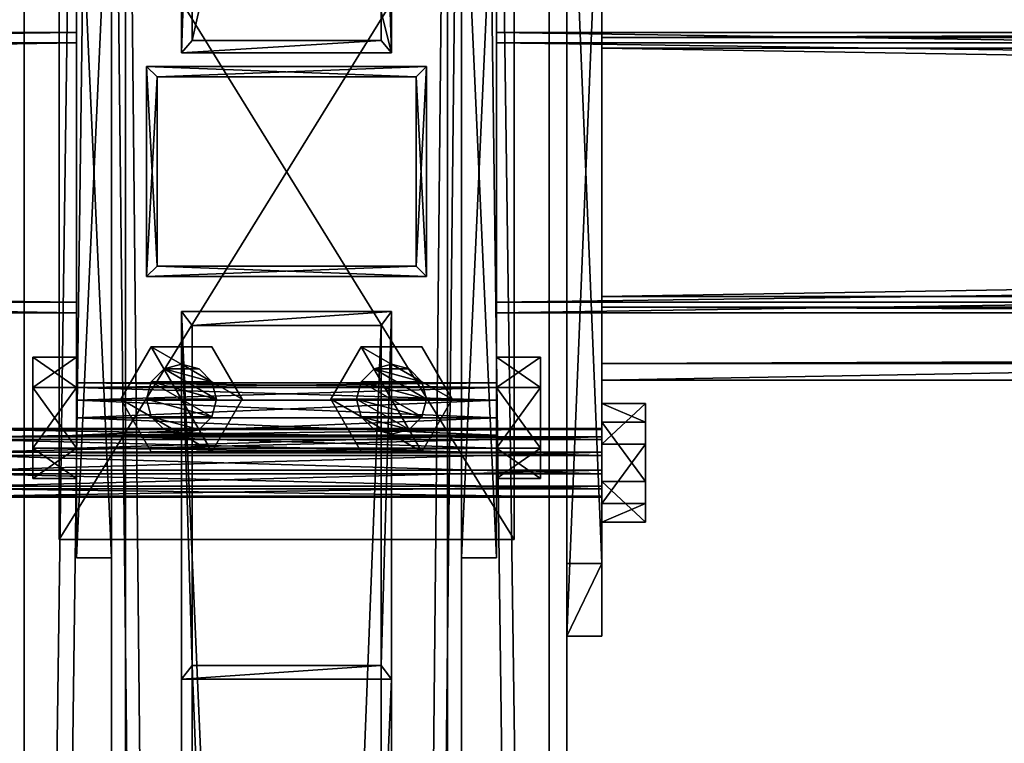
# Model space of a CAD drawing. Header units: millimetres. Extents: x -333 to 67333, y -930 to 39730.
# Tile 504 of 656: x 27824 to 28105, y 8987 to 9194. Entities that reach past the tile are written whole.
import ezdxf

# ---------------------------------------------------------------- set-up
doc = ezdxf.new("R2010")
doc.units = ezdxf.units.MM
for name, color, linetype in [('2', 7, 'Continuous'), ('3', 7, 'Continuous'), ('5', 7, 'Continuous'), ('6', 7, 'Continuous'), ('8', 7, 'Continuous'), ('95', 7, 'Continuous'), ('99', 7, 'Continuous')]:
    doc.layers.add(name, color=color, linetype=linetype)

msp = doc.modelspace()

# ---------------------------------------------------------------- meshes
at = {"layer": '2', "color": 20}
mesh = msp.add_polyface(dxfattribs=at)
corners = [(27937, 9177.3, 5014.92), (27937, 9123.3, 5003.44), (27937, 9123.3, 3539.41), (27937, 9177.3, 3539.41), (27863, 9123.3, 5003.44), (27863, 9123.3, 3539.41), (27863, 9177.3, 5014.92), (27863, 9177.3, 3539.41), (27940, 9180.3, 5015.55), (27860, 9180.3, 5015.55), (27860, 9180.3, 3539.41), (27940, 9180.3, 3539.41), (27860, 9120.3, 5002.8), (27860, 9120.3, 3539.41), (27940, 9120.3, 5002.8), (27940, 9120.3, 3539.41)]
mesh.append_faces([[corners[k] for k in face] for face in [(0, 2, 3, 3), (1, 5, 2, 2), (4, 7, 5, 5), (6, 3, 7, 7), (8, 10, 11, 11), (9, 13, 10, 10), (12, 15, 13, 13), (14, 11, 15, 15)]], dxfattribs={"vtx0": -1, "color": 20})
mesh.append_faces([[corners[k] for k in face] for face in [(9, 6, 12, 12), (6, 8, 0, 0), (0, 8, 1, 1), (12, 4, 14, 14), (4, 12, 6, 6), (14, 1, 8, 8), (11, 3, 15, 15), (3, 10, 7, 7), (7, 10, 5, 5), (15, 2, 13, 13), (2, 15, 3, 3), (13, 5, 10, 10)]], dxfattribs={"vtx0": -1, "vtx1": -1, "color": 20})
mesh.append_faces([[corners[k] for k in face] for face in [(6, 9, 8, 8), (14, 4, 1, 1), (3, 11, 10, 10), (13, 2, 5, 5)]], dxfattribs={"vtx0": -1, "vtx2": -1, "vtx3": -1, "color": 20})
mesh.append_faces([[corners[k] for k in face] for face in [(0, 1, 2, 2), (1, 4, 5, 5), (4, 6, 7, 7), (6, 0, 3, 3), (8, 9, 10, 10), (9, 12, 13, 13), (12, 14, 15, 15), (14, 8, 11, 11)]], dxfattribs={"vtx2": -1, "vtx3": -1, "color": 20})
mesh = msp.add_polyface(dxfattribs=at)
corners = [(27937, 9177.3, 3519.41), (27937, 9123.3, 3519.41), (27937, 9123.3, 3080), (27937, 9177.3, 3080), (27863, 9123.3, 3519.41), (27863, 9123.3, 3080), (27863, 9177.3, 3519.41), (27863, 9177.3, 3080), (27940, 9180.3, 3519.41), (27860, 9180.3, 3519.41), (27860, 9180.3, 3080), (27940, 9180.3, 3080), (27860, 9120.3, 3519.41), (27860, 9120.3, 3080), (27940, 9120.3, 3519.41), (27940, 9120.3, 3080)]
mesh.append_faces([[corners[k] for k in face] for face in [(0, 2, 3, 3), (1, 5, 2, 2), (4, 7, 5, 5), (6, 3, 7, 7), (8, 10, 11, 11), (9, 13, 10, 10), (12, 15, 13, 13), (14, 11, 15, 15)]], dxfattribs={"vtx0": -1, "color": 20})
mesh.append_faces([[corners[k] for k in face] for face in [(9, 6, 12, 12), (6, 8, 0, 0), (0, 8, 1, 1), (12, 4, 14, 14), (4, 12, 6, 6), (14, 1, 8, 8), (11, 3, 15, 15), (3, 10, 7, 7), (7, 10, 5, 5), (15, 2, 13, 13), (2, 15, 3, 3), (13, 5, 10, 10)]], dxfattribs={"vtx0": -1, "vtx1": -1, "color": 20})
mesh.append_faces([[corners[k] for k in face] for face in [(6, 9, 8, 8), (14, 4, 1, 1), (3, 11, 10, 10), (13, 2, 5, 5)]], dxfattribs={"vtx0": -1, "vtx2": -1, "vtx3": -1, "color": 20})
mesh.append_faces([[corners[k] for k in face] for face in [(0, 1, 2, 2), (1, 4, 5, 5), (4, 6, 7, 7), (6, 0, 3, 3), (8, 9, 10, 10), (9, 12, 13, 13), (12, 14, 15, 15), (14, 8, 11, 11)]], dxfattribs={"vtx2": -1, "vtx3": -1, "color": 20})
at = {"layer": '3', "color": 91}
mesh = msp.add_polyface(dxfattribs=at)
corners = [(27840, 9187, 2983), (27840, 9113, 2983), (22360, 9113, 2983), (22360, 9187, 2983), (27840, 9113, 3057), (22360, 9113, 3057), (27840, 9187, 3057), (22360, 9187, 3057), (27840, 9190, 2980), (27840, 9190, 3060), (22360, 9190, 3060), (22360, 9190, 2980), (27840, 9110, 3060), (22360, 9110, 3060), (27840, 9110, 2980), (22360, 9110, 2980)]
mesh.append_faces([[corners[k] for k in face] for face in [(0, 2, 3, 3), (1, 5, 2, 2), (4, 7, 5, 5), (6, 3, 7, 7), (8, 10, 11, 11), (9, 13, 10, 10), (12, 15, 13, 13), (14, 11, 15, 15)]], dxfattribs={"vtx0": -1, "color": 91})
mesh.append_faces([[corners[k] for k in face] for face in [(9, 6, 12, 12), (6, 8, 0, 0), (0, 8, 1, 1), (12, 4, 14, 14), (4, 12, 6, 6), (14, 1, 8, 8), (11, 3, 15, 15), (3, 10, 7, 7), (7, 10, 5, 5), (15, 2, 13, 13), (2, 15, 3, 3), (13, 5, 10, 10)]], dxfattribs={"vtx0": -1, "vtx1": -1, "color": 91})
mesh.append_faces([[corners[k] for k in face] for face in [(6, 9, 8, 8), (14, 4, 1, 1), (3, 11, 10, 10), (13, 2, 5, 5)]], dxfattribs={"vtx0": -1, "vtx2": -1, "vtx3": -1, "color": 91})
mesh.append_faces([[corners[k] for k in face] for face in [(0, 1, 2, 2), (1, 4, 5, 5), (4, 6, 7, 7), (6, 0, 3, 3), (8, 9, 10, 10), (9, 12, 13, 13), (12, 14, 15, 15), (14, 8, 11, 11)]], dxfattribs={"vtx2": -1, "vtx3": -1, "color": 91})
mesh = msp.add_polyface(dxfattribs=at)
corners = [(33440, 9187, 2983), (33440, 9113, 2983), (27960, 9113, 2983), (27960, 9187, 2983), (33440, 9113, 3057), (27960, 9113, 3057), (33440, 9187, 3057), (27960, 9187, 3057), (33440, 9190, 2980), (33440, 9190, 3060), (27960, 9190, 3060), (27960, 9190, 2980), (33440, 9110, 3060), (27960, 9110, 3060), (33440, 9110, 2980), (27960, 9110, 2980)]
mesh.append_faces([[corners[k] for k in face] for face in [(0, 2, 3, 3), (1, 5, 2, 2), (4, 7, 5, 5), (6, 3, 7, 7), (8, 10, 11, 11), (9, 13, 10, 10), (12, 15, 13, 13), (14, 11, 15, 15)]], dxfattribs={"vtx0": -1, "color": 91})
mesh.append_faces([[corners[k] for k in face] for face in [(9, 6, 12, 12), (6, 8, 0, 0), (0, 8, 1, 1), (12, 4, 14, 14), (4, 12, 6, 6), (14, 1, 8, 8), (11, 3, 15, 15), (3, 10, 7, 7), (7, 10, 5, 5), (15, 2, 13, 13), (2, 15, 3, 3), (13, 5, 10, 10)]], dxfattribs={"vtx0": -1, "vtx1": -1, "color": 91})
mesh.append_faces([[corners[k] for k in face] for face in [(6, 9, 8, 8), (14, 4, 1, 1), (3, 11, 10, 10), (13, 2, 5, 5)]], dxfattribs={"vtx0": -1, "vtx2": -1, "vtx3": -1, "color": 91})
mesh.append_faces([[corners[k] for k in face] for face in [(0, 1, 2, 2), (1, 4, 5, 5), (4, 6, 7, 7), (6, 0, 3, 3), (8, 9, 10, 10), (9, 12, 13, 13), (12, 14, 15, 15), (14, 8, 11, 11)]], dxfattribs={"vtx2": -1, "vtx3": -1, "color": 91})
at = {"layer": '5', "color": 131}
mesh = msp.add_polyface(dxfattribs=at)
corners = [(27946, 185.3, 2984), (27854, 185.3, 2984), (27854, 9385, 2984), (27946, 9385, 2984), (27854, 185.3, 3076), (27854, 9385, 3076), (27946, 185.3, 3076), (27946, 9385, 3076), (27950, 185.3, 2980), (27950, 185.3, 3080), (27950, 9385, 3080), (27950, 9385, 2980), (27850, 185.3, 3080), (27850, 9385, 3080), (27850, 185.3, 2980), (27850, 9385, 2980)]
mesh.append_faces([[corners[k] for k in face] for face in [(0, 2, 3, 3), (1, 5, 2, 2), (4, 7, 5, 5), (6, 3, 7, 7), (8, 10, 11, 11), (9, 13, 10, 10), (12, 15, 13, 13), (14, 11, 15, 15)]], dxfattribs={"vtx0": -1, "color": 131})
mesh.append_faces([[corners[k] for k in face] for face in [(9, 6, 12, 12), (6, 8, 0, 0), (0, 8, 1, 1), (12, 4, 14, 14), (4, 12, 6, 6), (14, 1, 8, 8), (11, 3, 15, 15), (3, 10, 7, 7), (7, 10, 5, 5), (15, 2, 13, 13), (2, 15, 3, 3), (13, 5, 10, 10)]], dxfattribs={"vtx0": -1, "vtx1": -1, "color": 131})
mesh.append_faces([[corners[k] for k in face] for face in [(6, 9, 8, 8), (14, 4, 1, 1), (3, 11, 10, 10), (13, 2, 5, 5)]], dxfattribs={"vtx0": -1, "vtx2": -1, "vtx3": -1, "color": 131})
mesh.append_faces([[corners[k] for k in face] for face in [(0, 1, 2, 2), (1, 4, 5, 5), (4, 6, 7, 7), (6, 0, 3, 3), (8, 9, 10, 10), (9, 12, 13, 13), (12, 14, 15, 15), (14, 8, 11, 11)]], dxfattribs={"vtx2": -1, "vtx3": -1, "color": 131})
mesh = msp.add_polyface(dxfattribs=at)
corners = [(27990.04, 9114.64, 5036.37), (27990.04, 9204.63, 5055.5), (33410.03, 9204.63, 5055.5), (33410.03, 9114.64, 5036.37), (27990.04, 9185.5, 5145.49), (33410.03, 9185.5, 5145.49), (27990.04, 9095.51, 5126.36), (33410.03, 9095.51, 5126.36), (27990.04, 9111.56, 5031.63), (27990.04, 9090.77, 5129.44), (33410.03, 9090.77, 5129.44), (33410.03, 9111.56, 5031.63), (27990.04, 9188.58, 5150.24), (33410.03, 9188.58, 5150.24), (27990.04, 9209.37, 5052.42), (33410.03, 9209.37, 5052.42)]
mesh.append_faces([[corners[k] for k in face] for face in [(0, 2, 3, 3), (1, 5, 2, 2), (4, 7, 5, 5), (6, 3, 7, 7), (8, 10, 11, 11), (9, 13, 10, 10), (12, 15, 13, 13), (14, 11, 15, 15)]], dxfattribs={"vtx0": -1, "color": 131})
mesh.append_faces([[corners[k] for k in face] for face in [(8, 6, 9, 9), (6, 8, 0, 0), (0, 8, 1, 1), (12, 4, 14, 14), (4, 9, 6, 6), (11, 3, 15, 15), (3, 10, 7, 7), (7, 10, 5, 5), (15, 2, 13, 13), (2, 15, 3, 3), (13, 5, 10, 10)]], dxfattribs={"vtx0": -1, "vtx1": -1, "color": 131})
mesh.append_faces([[corners[k] for k in face] for face in [(1, 8, 14, 14), (4, 12, 9, 9), (14, 4, 1, 1), (3, 11, 10, 10), (13, 2, 5, 5)]], dxfattribs={"vtx0": -1, "vtx2": -1, "vtx3": -1, "color": 131})
mesh.append_faces([[corners[k] for k in face] for face in [(0, 1, 2, 2), (1, 4, 5, 5), (4, 6, 7, 7), (6, 0, 3, 3), (8, 9, 10, 10), (9, 12, 13, 13), (12, 14, 15, 15), (14, 8, 11, 11)]], dxfattribs={"vtx2": -1, "vtx3": -1, "color": 131})
at = {"layer": '6', "color": 2}
mesh = msp.add_polyface(dxfattribs=at)
corners = [(27980, 19380.14, 7183.53), (27820, 19380.14, 7183.53), (27820, 7954.94, 4755.1), (27980, 7954.94, 4755.1), (27980, 19380.14, 7347.1), (27980, 7921.68, 4911.61), (27820, 19380.14, 7347.1), (27820, 7921.68, 4911.61), (27825, 7953.9, 4759.99), (27975, 7953.9, 4759.99), (27975, 7922.72, 4906.72), (27825, 7922.72, 4906.72), (27975, 19380.14, 7188.64), (27975, 19380.14, 7341.99), (27825, 19380.14, 7188.64), (27825, 19380.14, 7341.99)]
mesh.append_faces([[corners[k] for k in face] for face in [(0, 2, 3, 3), (4, 3, 5, 5), (6, 5, 7, 7), (1, 7, 2, 2), (12, 10, 9, 9), (14, 9, 8, 8), (15, 8, 11, 11), (13, 11, 10, 10)]], dxfattribs={"vtx0": -1, "color": 2})
mesh.append_faces([[corners[k] for k in face] for face in [(2, 8, 3, 3), (8, 7, 11, 11), (11, 7, 10, 10), (3, 9, 5, 5), (9, 3, 8, 8), (5, 10, 7, 7), (0, 12, 1, 1), (12, 4, 13, 13), (13, 4, 15, 15), (1, 14, 6, 6), (14, 1, 12, 12), (6, 15, 4, 4)]], dxfattribs={"vtx0": -1, "vtx1": -1, "color": 2})
mesh.append_faces([[corners[k] for k in face] for face in [(8, 2, 7, 7), (5, 9, 10, 10), (12, 0, 4, 4), (6, 14, 15, 15)]], dxfattribs={"vtx0": -1, "vtx2": -1, "vtx3": -1, "color": 2})
mesh.append_faces([[corners[k] for k in face] for face in [(0, 1, 2, 2), (4, 0, 3, 3), (6, 4, 5, 5), (1, 6, 7, 7), (12, 13, 10, 10), (14, 12, 9, 9), (15, 14, 8, 8), (13, 15, 11, 11)]], dxfattribs={"vtx2": -1, "vtx3": -1, "color": 2})
at = {"layer": '8', "color": 253}
mesh = msp.add_polyface(dxfattribs=at)
corners = [(27873, 9489.49, 3427.29), (27927, 9489.49, 3427.29), (27927, 9274.72, 3080), (27873, 9274.72, 3080), (27927, 9426.56, 3466.21), (27927, 9187.72, 3080), (27873, 9426.56, 3466.21), (27873, 9187.72, 3080), (27870, 9492.05, 3425.71), (27870, 9424.01, 3467.79), (27870, 9184.19, 3080), (27870, 9278.25, 3080), (27930, 9424.01, 3467.79), (27930, 9184.19, 3080), (27930, 9492.05, 3425.71), (27930, 9278.25, 3080)]
mesh.append_faces([[corners[k] for k in face] for face in [(0, 2, 3, 3), (1, 5, 2, 2), (4, 7, 5, 5), (6, 3, 7, 7), (8, 10, 11, 11), (9, 13, 10, 10), (12, 15, 13, 13), (14, 11, 15, 15)]], dxfattribs={"vtx0": -1, "color": 253})
mesh.append_faces([[corners[k] for k in face] for face in [(9, 6, 12, 12), (6, 8, 0, 0), (0, 8, 1, 1), (12, 4, 14, 14), (4, 12, 6, 6), (14, 1, 8, 8), (11, 3, 15, 15), (3, 10, 7, 7), (7, 10, 5, 5), (15, 2, 13, 13), (2, 15, 3, 3), (13, 5, 10, 10)]], dxfattribs={"vtx0": -1, "vtx1": -1, "color": 253})
mesh.append_faces([[corners[k] for k in face] for face in [(6, 9, 8, 8), (14, 4, 1, 1), (3, 11, 10, 10), (13, 2, 5, 5)]], dxfattribs={"vtx0": -1, "vtx2": -1, "vtx3": -1, "color": 253})
mesh.append_faces([[corners[k] for k in face] for face in [(0, 1, 2, 2), (1, 4, 5, 5), (4, 6, 7, 7), (6, 0, 3, 3), (8, 9, 10, 10), (9, 12, 13, 13), (12, 14, 15, 15), (14, 8, 11, 11)]], dxfattribs={"vtx2": -1, "vtx3": -1, "color": 253})
mesh = msp.add_polyface(dxfattribs=at)
corners = [(27927, 7643.02, 4688.8), (27873, 7643.02, 4688.8), (27873, 9009.3, 3080), (27927, 9009.3, 3080), (27873, 7725.26, 4706.28), (27873, 9106.38, 3080), (27927, 7725.26, 4706.28), (27927, 9106.38, 3080), (27930, 7639.68, 4688.1), (27930, 7728.59, 4706.99), (27930, 9110.32, 3080), (27930, 9005.36, 3080), (27870, 7728.59, 4706.99), (27870, 9110.32, 3080), (27870, 7639.68, 4688.1), (27870, 9005.36, 3080)]
mesh.append_faces([[corners[k] for k in face] for face in [(0, 2, 3, 3), (1, 5, 2, 2), (4, 7, 5, 5), (6, 3, 7, 7), (8, 10, 11, 11), (9, 13, 10, 10), (12, 15, 13, 13), (14, 11, 15, 15)]], dxfattribs={"vtx0": -1, "color": 253})
mesh.append_faces([[corners[k] for k in face] for face in [(9, 6, 12, 12), (6, 8, 0, 0), (0, 8, 1, 1), (12, 4, 14, 14), (4, 12, 6, 6), (14, 1, 8, 8), (11, 3, 15, 15), (3, 10, 7, 7), (7, 10, 5, 5), (15, 2, 13, 13), (2, 15, 3, 3), (13, 5, 10, 10)]], dxfattribs={"vtx0": -1, "vtx1": -1, "color": 253})
mesh.append_faces([[corners[k] for k in face] for face in [(6, 9, 8, 8), (14, 4, 1, 1), (3, 11, 10, 10), (13, 2, 5, 5)]], dxfattribs={"vtx0": -1, "vtx2": -1, "vtx3": -1, "color": 253})
mesh.append_faces([[corners[k] for k in face] for face in [(0, 1, 2, 2), (1, 4, 5, 5), (4, 6, 7, 7), (6, 0, 3, 3), (8, 9, 10, 10), (9, 12, 13, 13), (12, 14, 15, 15), (14, 8, 11, 11)]], dxfattribs={"vtx2": -1, "vtx3": -1, "color": 253})
at = {"layer": '95', "color": 7}
mesh = msp.add_polyface(dxfattribs=at)
corners = [(27810.02, 9076.92, 5075.34), (27810.02, 9076.65, 5070.17), (27990.02, 9076.65, 5070.17), (27990.02, 9076.92, 5075.34), (27810.02, 9073.83, 5065.83), (27990.02, 9073.83, 5065.83), (27810.02, 9069.22, 5063.48), (27990.02, 9069.22, 5063.48), (27810.02, 9064.05, 5063.75), (27990.02, 9064.05, 5063.75), (27810.02, 9059.71, 5066.57), (27990.02, 9059.71, 5066.57), (27810.02, 9057.36, 5071.18), (27990.02, 9057.36, 5071.18), (27810.02, 9057.63, 5076.35), (27990.02, 9057.63, 5076.35), (27810.02, 9060.45, 5080.69), (27990.02, 9060.45, 5080.69), (27810.02, 9065.06, 5083.04), (27990.02, 9065.06, 5083.04), (27810.02, 9070.23, 5082.77), (27990.02, 9070.23, 5082.77), (27810.02, 9074.57, 5079.95), (27990.02, 9074.57, 5079.95), (27990.02, 9084.08, 5076.86), (27990.02, 9078.73, 5060.39), (28002.52, 9078.73, 5060.39), (28002.52, 9084.08, 5076.86), (27990.02, 9061.78, 5056.79), (28002.52, 9061.78, 5056.79), (27990.02, 9050.2, 5069.66), (28002.52, 9050.2, 5069.66), (27990.02, 9055.55, 5086.13), (28002.52, 9055.55, 5086.13), (27990.02, 9072.49, 5089.73), (28002.52, 9072.49, 5089.73), (27797.52, 9084.08, 5076.86), (27797.52, 9078.73, 5060.39), (27810.02, 9078.73, 5060.39), (27810.02, 9084.08, 5076.86), (27797.52, 9061.78, 5056.79), (27810.02, 9061.78, 5056.79), (27797.52, 9050.2, 5069.66), (27810.02, 9050.2, 5069.66), (27797.52, 9055.55, 5086.13), (27810.02, 9055.55, 5086.13), (27797.52, 9072.49, 5089.73), (27810.02, 9072.49, 5089.73), (27810.02, 9243.2, 5110.68), (27810.02, 9242.93, 5105.51), (27990.02, 9242.93, 5105.51), (27990.02, 9243.2, 5110.68), (27810.02, 9240.11, 5101.17), (27990.02, 9240.11, 5101.17), (27810.02, 9235.5, 5098.82), (27990.02, 9235.5, 5098.82), (27810.02, 9230.33, 5099.09), (27990.02, 9230.33, 5099.09), (27810.02, 9225.99, 5101.91), (27990.02, 9225.99, 5101.91), (27810.02, 9223.64, 5106.53), (27990.02, 9223.64, 5106.53), (27810.02, 9223.91, 5111.69), (27990.02, 9223.91, 5111.69), (27810.02, 9226.73, 5116.04), (27990.02, 9226.73, 5116.04), (27810.02, 9231.34, 5118.39), (27990.02, 9231.34, 5118.39), (27810.02, 9236.51, 5118.12), (27990.02, 9236.51, 5118.12), (27810.02, 9240.85, 5115.3), (27990.02, 9240.85, 5115.3), (27990.02, 9250.36, 5112.21), (27990.02, 9245.01, 5095.73), (28002.52, 9245.01, 5095.73), (28002.52, 9250.36, 5112.21), (27990.02, 9228.07, 5092.13), (28002.52, 9228.07, 5092.13), (27990.02, 9216.48, 5105), (28002.52, 9216.48, 5105), (27990.02, 9221.83, 5121.48), (28002.52, 9221.83, 5121.48), (27990.02, 9238.78, 5125.08), (28002.52, 9238.78, 5125.08), (27797.52, 9250.36, 5112.21), (27797.52, 9245.01, 5095.73), (27810.02, 9245.01, 5095.73), (27810.02, 9250.36, 5112.21), (27797.52, 9228.07, 5092.13), (27810.02, 9228.07, 5092.13), (27797.52, 9216.48, 5105), (27810.02, 9216.48, 5105), (27797.52, 9221.83, 5121.48), (27810.02, 9221.83, 5121.48), (27797.52, 9238.78, 5125.08), (27810.02, 9238.78, 5125.08)]
mesh.append_faces([[corners[k] for k in face] for face in [(0, 2, 3, 3), (1, 5, 2, 2), (4, 7, 5, 5), (6, 9, 7, 7), (8, 11, 9, 9), (10, 13, 11, 11), (12, 15, 13, 13), (14, 17, 15, 15), (16, 19, 17, 17), (18, 21, 19, 19), (20, 23, 21, 21), (22, 3, 23, 23), (4, 8, 6, 6), (16, 20, 18, 18), (23, 19, 21, 21), (9, 5, 7, 7), (24, 26, 27, 27), (25, 29, 26, 26), (28, 31, 29, 29), (30, 33, 31, 31), (32, 35, 33, 33), (34, 27, 35, 35), (25, 30, 28, 28), (32, 24, 34, 34), (27, 33, 35, 35), (31, 26, 29, 29), (36, 38, 39, 39), (37, 41, 38, 38), (40, 43, 41, 41), (42, 45, 43, 43), (44, 47, 45, 45), (46, 39, 47, 47), (37, 42, 40, 40), (44, 36, 46, 46), (39, 45, 47, 47), (43, 38, 41, 41), (48, 50, 51, 51), (49, 53, 50, 50), (52, 55, 53, 53), (54, 57, 55, 55), (56, 59, 57, 57), (58, 61, 59, 59), (60, 63, 61, 61), (62, 65, 63, 63), (64, 67, 65, 65), (66, 69, 67, 67), (68, 71, 69, 69), (70, 51, 71, 71), (52, 56, 54, 54), (64, 68, 66, 66), (71, 67, 69, 69), (57, 53, 55, 55), (72, 74, 75, 75), (73, 77, 74, 74), (76, 79, 77, 77), (78, 81, 79, 79), (80, 83, 81, 81), (82, 75, 83, 83), (73, 78, 76, 76), (80, 72, 82, 82), (75, 81, 83, 83), (79, 74, 77, 77), (84, 86, 87, 87), (85, 89, 86, 86), (88, 91, 89, 89), (90, 93, 91, 91), (92, 95, 93, 93), (94, 87, 95, 95), (85, 90, 88, 88), (92, 84, 94, 94), (87, 93, 95, 95), (91, 86, 89, 89)]], dxfattribs={"vtx0": -1, "color": 7})
mesh.append_faces([[corners[k] for k in face] for face in [(8, 4, 10, 10), (10, 1, 12, 12), (12, 0, 14, 14), (14, 22, 16, 16), (19, 23, 17, 17), (17, 23, 15, 15), (15, 3, 13, 13), (13, 2, 11, 11), (11, 5, 9, 9), (30, 24, 32, 32), (33, 27, 31, 31), (42, 37, 44, 44), (45, 39, 43, 43), (56, 52, 58, 58), (58, 49, 60, 60), (60, 48, 62, 62), (62, 70, 64, 64), (67, 71, 65, 65), (65, 71, 63, 63), (63, 51, 61, 61), (61, 50, 59, 59), (59, 53, 57, 57), (78, 72, 80, 80), (81, 74, 79, 79), (90, 85, 92, 92), (93, 86, 91, 91)]], dxfattribs={"vtx0": -1, "vtx1": -1, "color": 7})
mesh.append_faces([[corners[k] for k in face] for face in [(10, 4, 1, 1), (12, 1, 0, 0), (14, 0, 22, 22), (16, 22, 20, 20), (15, 23, 3, 3), (13, 3, 2, 2), (11, 2, 5, 5), (30, 25, 24, 24), (31, 27, 26, 26), (44, 37, 36, 36), (43, 39, 38, 38), (58, 52, 49, 49), (60, 49, 48, 48), (62, 48, 70, 70), (64, 70, 68, 68), (63, 71, 51, 51), (61, 51, 50, 50), (59, 50, 53, 53), (78, 73, 72, 72), (81, 75, 74, 74), (92, 85, 84, 84), (93, 87, 86, 86)]], dxfattribs={"vtx0": -1, "vtx2": -1, "vtx3": -1, "color": 7})
mesh.append_faces([[corners[k] for k in face] for face in [(0, 1, 2, 2), (1, 4, 5, 5), (4, 6, 7, 7), (6, 8, 9, 9), (8, 10, 11, 11), (10, 12, 13, 13), (12, 14, 15, 15), (14, 16, 17, 17), (16, 18, 19, 19), (18, 20, 21, 21), (20, 22, 23, 23), (22, 0, 3, 3), (24, 25, 26, 26), (25, 28, 29, 29), (28, 30, 31, 31), (30, 32, 33, 33), (32, 34, 35, 35), (34, 24, 27, 27), (36, 37, 38, 38), (37, 40, 41, 41), (40, 42, 43, 43), (42, 44, 45, 45), (44, 46, 47, 47), (46, 36, 39, 39), (48, 49, 50, 50), (49, 52, 53, 53), (52, 54, 55, 55), (54, 56, 57, 57), (56, 58, 59, 59), (58, 60, 61, 61), (60, 62, 63, 63), (62, 64, 65, 65), (64, 66, 67, 67), (66, 68, 69, 69), (68, 70, 71, 71), (70, 48, 51, 51), (72, 73, 74, 74), (73, 76, 77, 77), (76, 78, 79, 79), (78, 80, 81, 81), (80, 82, 83, 83), (82, 72, 75, 75), (84, 85, 86, 86), (85, 88, 89, 89), (88, 90, 91, 91), (90, 92, 93, 93), (92, 94, 95, 95), (94, 84, 87, 87)]], dxfattribs={"vtx2": -1, "vtx3": -1, "color": 7})
mesh = msp.add_polyface(dxfattribs=at)
corners = [(27840, 9090, 3020), (27840, 9088.66, 3015), (27960, 9088.66, 3015), (27960, 9090, 3020), (27840, 9085, 3011.34), (27960, 9085, 3011.34), (27840, 9080, 3010), (27960, 9080, 3010), (27840, 9075, 3011.34), (27960, 9075, 3011.34), (27840, 9071.34, 3015), (27960, 9071.34, 3015), (27840, 9070, 3020), (27960, 9070, 3020), (27840, 9071.34, 3025), (27960, 9071.34, 3025), (27840, 9075, 3028.66), (27960, 9075, 3028.66), (27840, 9080, 3030), (27960, 9080, 3030), (27840, 9085, 3028.66), (27960, 9085, 3028.66), (27840, 9088.66, 3025), (27960, 9088.66, 3025), (27960, 9097.32, 3020), (27960, 9088.66, 3005), (27972.5, 9088.66, 3005), (27972.5, 9097.32, 3020), (27960, 9071.34, 3005), (27972.5, 9071.34, 3005), (27960, 9062.68, 3020), (27972.5, 9062.68, 3020), (27960, 9071.34, 3035), (27972.5, 9071.34, 3035), (27960, 9088.66, 3035), (27972.5, 9088.66, 3035), (27827.5, 9097.32, 3020), (27827.5, 9088.66, 3005), (27840, 9088.66, 3005), (27840, 9097.32, 3020), (27827.5, 9071.34, 3005), (27840, 9071.34, 3005), (27827.5, 9062.68, 3020), (27840, 9062.68, 3020), (27827.5, 9071.34, 3035), (27840, 9071.34, 3035), (27827.5, 9088.66, 3035), (27840, 9088.66, 3035), (27840, 9230, 3020), (27840, 9228.66, 3015), (27960, 9228.66, 3015), (27960, 9230, 3020), (27840, 9225, 3011.34), (27960, 9225, 3011.34), (27840, 9220, 3010), (27960, 9220, 3010), (27840, 9215, 3011.34), (27960, 9215, 3011.34), (27840, 9211.34, 3015), (27960, 9211.34, 3015), (27840, 9210, 3020), (27960, 9210, 3020), (27840, 9211.34, 3025), (27960, 9211.34, 3025), (27840, 9215, 3028.66), (27960, 9215, 3028.66), (27840, 9220, 3030), (27960, 9220, 3030), (27840, 9225, 3028.66), (27960, 9225, 3028.66), (27840, 9228.66, 3025), (27960, 9228.66, 3025), (27960, 9237.32, 3020), (27960, 9228.66, 3005), (27972.5, 9228.66, 3005), (27972.5, 9237.32, 3020), (27960, 9211.34, 3005), (27972.5, 9211.34, 3005), (27960, 9202.68, 3020), (27972.5, 9202.68, 3020), (27960, 9211.34, 3035), (27972.5, 9211.34, 3035), (27960, 9228.66, 3035), (27972.5, 9228.66, 3035), (27827.5, 9237.32, 3020), (27827.5, 9228.66, 3005), (27840, 9228.66, 3005), (27840, 9237.32, 3020), (27827.5, 9211.34, 3005), (27840, 9211.34, 3005), (27827.5, 9202.68, 3020), (27840, 9202.68, 3020), (27827.5, 9211.34, 3035), (27840, 9211.34, 3035), (27827.5, 9228.66, 3035), (27840, 9228.66, 3035)]
mesh.append_faces([[corners[k] for k in face] for face in [(0, 2, 3, 3), (1, 5, 2, 2), (4, 7, 5, 5), (6, 9, 7, 7), (8, 11, 9, 9), (10, 13, 11, 11), (12, 15, 13, 13), (14, 17, 15, 15), (16, 19, 17, 17), (18, 21, 19, 19), (20, 23, 21, 21), (22, 3, 23, 23), (4, 8, 6, 6), (16, 20, 18, 18), (23, 19, 21, 21), (11, 7, 9, 9), (24, 26, 27, 27), (25, 29, 26, 26), (28, 31, 29, 29), (30, 33, 31, 31), (32, 35, 33, 33), (34, 27, 35, 35), (25, 30, 28, 28), (32, 24, 34, 34), (27, 33, 35, 35), (31, 26, 29, 29), (36, 38, 39, 39), (37, 41, 38, 38), (40, 43, 41, 41), (42, 45, 43, 43), (44, 47, 45, 45), (46, 39, 47, 47), (37, 42, 40, 40), (44, 36, 46, 46), (39, 45, 47, 47), (43, 38, 41, 41), (48, 50, 51, 51), (49, 53, 50, 50), (52, 55, 53, 53), (54, 57, 55, 55), (56, 59, 57, 57), (58, 61, 59, 59), (60, 63, 61, 61), (62, 65, 63, 63), (64, 67, 65, 65), (66, 69, 67, 67), (68, 71, 69, 69), (70, 51, 71, 71), (52, 56, 54, 54), (64, 68, 66, 66), (71, 67, 69, 69), (57, 53, 55, 55), (72, 74, 75, 75), (73, 77, 74, 74), (76, 79, 77, 77), (78, 81, 79, 79), (80, 83, 81, 81), (82, 75, 83, 83), (73, 78, 76, 76), (80, 72, 82, 82), (75, 81, 83, 83), (79, 74, 77, 77), (84, 86, 87, 87), (85, 89, 86, 86), (88, 91, 89, 89), (90, 93, 91, 91), (92, 95, 93, 93), (94, 87, 95, 95), (85, 90, 88, 88), (92, 84, 94, 94), (87, 93, 95, 95), (91, 86, 89, 89)]], dxfattribs={"vtx0": -1, "color": 7})
mesh.append_faces([[corners[k] for k in face] for face in [(8, 4, 10, 10), (10, 1, 12, 12), (12, 0, 14, 14), (14, 22, 16, 16), (19, 23, 17, 17), (17, 23, 15, 15), (15, 2, 13, 13), (13, 5, 11, 11), (30, 24, 32, 32), (33, 26, 31, 31), (42, 36, 44, 44), (45, 38, 43, 43), (56, 52, 58, 58), (58, 49, 60, 60), (60, 48, 62, 62), (62, 70, 64, 64), (67, 71, 65, 65), (65, 51, 63, 63), (63, 50, 61, 61), (61, 53, 59, 59), (59, 53, 57, 57), (78, 72, 80, 80), (81, 74, 79, 79), (90, 84, 92, 92), (93, 86, 91, 91)]], dxfattribs={"vtx0": -1, "vtx1": -1, "color": 7})
mesh.append_faces([[corners[k] for k in face] for face in [(10, 4, 1, 1), (12, 1, 0, 0), (14, 0, 22, 22), (16, 22, 20, 20), (15, 23, 3, 3), (15, 3, 2, 2), (13, 2, 5, 5), (11, 5, 7, 7), (30, 25, 24, 24), (33, 27, 26, 26), (42, 37, 36, 36), (45, 39, 38, 38), (58, 52, 49, 49), (60, 49, 48, 48), (62, 48, 70, 70), (64, 70, 68, 68), (65, 71, 51, 51), (63, 51, 50, 50), (61, 50, 53, 53), (78, 73, 72, 72), (81, 75, 74, 74), (90, 85, 84, 84), (93, 87, 86, 86)]], dxfattribs={"vtx0": -1, "vtx2": -1, "vtx3": -1, "color": 7})
mesh.append_faces([[corners[k] for k in face] for face in [(0, 1, 2, 2), (1, 4, 5, 5), (4, 6, 7, 7), (6, 8, 9, 9), (8, 10, 11, 11), (10, 12, 13, 13), (12, 14, 15, 15), (14, 16, 17, 17), (16, 18, 19, 19), (18, 20, 21, 21), (20, 22, 23, 23), (22, 0, 3, 3), (24, 25, 26, 26), (25, 28, 29, 29), (28, 30, 31, 31), (30, 32, 33, 33), (32, 34, 35, 35), (34, 24, 27, 27), (36, 37, 38, 38), (37, 40, 41, 41), (40, 42, 43, 43), (42, 44, 45, 45), (44, 46, 47, 47), (46, 36, 39, 39), (48, 49, 50, 50), (49, 52, 53, 53), (52, 54, 55, 55), (54, 56, 57, 57), (56, 58, 59, 59), (58, 60, 61, 61), (60, 62, 63, 63), (62, 64, 65, 65), (64, 66, 67, 67), (66, 68, 69, 69), (68, 70, 71, 71), (70, 48, 51, 51), (72, 73, 74, 74), (73, 76, 77, 77), (76, 78, 79, 79), (78, 80, 81, 81), (80, 82, 83, 83), (82, 72, 75, 75), (84, 85, 86, 86), (85, 88, 89, 89), (88, 90, 91, 91), (90, 92, 93, 93), (92, 94, 95, 95), (94, 84, 87, 87)]], dxfattribs={"vtx2": -1, "vtx3": -1, "color": 7})
mesh = msp.add_polyface(dxfattribs=at)
corners = [(27870, 9075.3, 3519.41), (27865, 9076.64, 3519.41), (27865, 9076.64, 3539.41), (27870, 9075.3, 3539.41), (27861.34, 9080.3, 3519.41), (27861.34, 9080.3, 3539.41), (27860, 9085.3, 3519.41), (27860, 9085.3, 3539.41), (27861.34, 9090.3, 3519.41), (27861.34, 9090.3, 3539.41), (27865, 9093.96, 3519.41), (27865, 9093.96, 3539.41), (27870, 9095.3, 3519.41), (27870, 9095.3, 3539.41), (27875, 9076.64, 3519.41), (27878.66, 9080.3, 3519.41), (27880, 9085.3, 3519.41), (27878.66, 9090.3, 3519.41), (27880, 9085.3, 3539.41), (27878.66, 9080.3, 3539.41), (27875, 9076.64, 3539.41), (27878.66, 9070.3, 3539.41), (27861.34, 9070.3, 3539.41), (27861.34, 9070.3, 3551.91), (27852.68, 9085.3, 3539.41), (27852.68, 9085.3, 3551.91), (27861.34, 9100.3, 3539.41), (27861.34, 9100.3, 3551.91), (27878.66, 9100.3, 3551.91), (27878.66, 9070.3, 3551.91), (27878.66, 9070.3, 3506.91), (27861.34, 9070.3, 3506.91), (27861.34, 9070.3, 3519.41), (27852.68, 9085.3, 3506.91), (27852.68, 9085.3, 3519.41), (27861.34, 9100.3, 3506.91), (27861.34, 9100.3, 3519.41), (27878.66, 9100.3, 3519.41), (27878.66, 9070.3, 3519.41)]
mesh.append_faces([[corners[k] for k in face] for face in [(0, 2, 3, 3), (1, 5, 2, 2), (4, 7, 5, 5), (6, 9, 7, 7), (8, 11, 9, 9), (10, 13, 11, 11), (14, 1, 0, 0), (5, 3, 2, 2), (22, 25, 23, 23), (24, 27, 25, 25), (26, 28, 27, 27), (21, 24, 22, 22), (25, 29, 23, 23), (31, 34, 32, 32), (33, 36, 34, 34), (35, 37, 36, 36), (30, 33, 31, 31), (34, 38, 32, 32)]], dxfattribs={"vtx0": -1, "color": 7})
mesh.append_faces([[corners[k] for k in face] for face in [(1, 14, 4, 4), (4, 15, 6, 6), (6, 16, 8, 8), (8, 17, 10, 10), (11, 18, 9, 9), (9, 19, 7, 7), (7, 19, 5, 5), (24, 21, 26, 26), (27, 29, 25, 25), (33, 30, 35, 35), (36, 38, 34, 34)]], dxfattribs={"vtx0": -1, "vtx1": -1, "color": 7})
mesh.append_faces([[corners[k] for k in face] for face in [(5, 20, 3, 3)]], dxfattribs={"vtx0": -1, "vtx2": -1, "vtx3": -1, "color": 7})
mesh.append_faces([[corners[k] for k in face] for face in [(0, 1, 2, 2), (1, 4, 5, 5), (4, 6, 7, 7), (6, 8, 9, 9), (8, 10, 11, 11), (10, 12, 13, 13), (21, 22, 23, 23), (22, 24, 25, 25), (24, 26, 27, 27), (30, 31, 32, 32), (31, 33, 34, 34), (33, 35, 36, 36)]], dxfattribs={"vtx2": -1, "vtx3": -1, "color": 7})
mesh = msp.add_polyface(dxfattribs=at)
corners = [(27880, 9085.3, 3519.41), (27878.66, 9080.3, 3519.41), (27878.66, 9080.3, 3539.41), (27880, 9085.3, 3539.41), (27875, 9076.64, 3519.41), (27875, 9076.64, 3539.41), (27870, 9075.3, 3519.41), (27870, 9075.3, 3539.41), (27870, 9095.3, 3519.41), (27875, 9093.96, 3519.41), (27875, 9093.96, 3539.41), (27870, 9095.3, 3539.41), (27878.66, 9090.3, 3519.41), (27878.66, 9090.3, 3539.41), (27861.34, 9080.3, 3519.41), (27860, 9085.3, 3519.41), (27861.34, 9090.3, 3519.41), (27865, 9093.96, 3519.41), (27865, 9093.96, 3539.41), (27861.34, 9090.3, 3539.41), (27861.34, 9080.3, 3539.41), (27887.32, 9085.3, 3539.41), (27878.66, 9070.3, 3539.41), (27878.66, 9070.3, 3551.91), (27887.32, 9085.3, 3551.91), (27861.34, 9070.3, 3551.91), (27861.34, 9100.3, 3539.41), (27878.66, 9100.3, 3539.41), (27878.66, 9100.3, 3551.91), (27861.34, 9100.3, 3551.91), (27887.32, 9085.3, 3506.91), (27878.66, 9070.3, 3506.91), (27878.66, 9070.3, 3519.41), (27887.32, 9085.3, 3519.41), (27861.34, 9070.3, 3519.41), (27861.34, 9100.3, 3506.91), (27878.66, 9100.3, 3506.91), (27878.66, 9100.3, 3519.41), (27861.34, 9100.3, 3519.41)]
mesh.append_faces([[corners[k] for k in face] for face in [(0, 2, 3, 3), (1, 5, 2, 2), (4, 7, 5, 5), (8, 10, 11, 11), (9, 13, 10, 10), (12, 3, 13, 13), (8, 12, 9, 9), (10, 18, 11, 11), (21, 23, 24, 24), (22, 25, 23, 23), (27, 24, 28, 28), (26, 21, 27, 27), (24, 29, 28, 28), (30, 32, 33, 33), (31, 34, 32, 32), (36, 33, 37, 37), (35, 30, 36, 36), (33, 38, 37, 37)]], dxfattribs={"vtx0": -1, "color": 7})
mesh.append_faces([[corners[k] for k in face] for face in [(17, 12, 8, 8)]], dxfattribs={"vtx0": -1, "vtx1": -1, "color": 7})
mesh.append_faces([[corners[k] for k in face] for face in [(14, 4, 1, 1), (15, 1, 0, 0), (16, 0, 12, 12), (18, 10, 13, 13), (18, 13, 3, 3), (19, 3, 2, 2), (20, 2, 5, 5), (26, 22, 21, 21), (29, 24, 23, 23), (35, 31, 30, 30), (38, 33, 32, 32)]], dxfattribs={"vtx0": -1, "vtx2": -1, "vtx3": -1, "color": 7})
mesh.append_faces([[corners[k] for k in face] for face in [(0, 1, 2, 2), (1, 4, 5, 5), (4, 6, 7, 7), (8, 9, 10, 10), (9, 12, 13, 13), (12, 0, 3, 3), (21, 22, 23, 23), (26, 27, 28, 28), (27, 21, 24, 24), (30, 31, 32, 32), (35, 36, 37, 37), (36, 30, 33, 33)]], dxfattribs={"vtx2": -1, "vtx3": -1, "color": 7})
mesh = msp.add_polyface(dxfattribs=at)
corners = [(27930, 9075.3, 3519.41), (27925, 9076.64, 3519.41), (27925, 9076.64, 3539.41), (27930, 9075.3, 3539.41), (27921.34, 9080.3, 3519.41), (27921.34, 9080.3, 3539.41), (27920, 9085.3, 3519.41), (27920, 9085.3, 3539.41), (27921.34, 9090.3, 3519.41), (27921.34, 9090.3, 3539.41), (27925, 9093.96, 3519.41), (27925, 9093.96, 3539.41), (27930, 9095.3, 3519.41), (27930, 9095.3, 3539.41), (27935, 9076.64, 3519.41), (27938.66, 9080.3, 3519.41), (27940, 9085.3, 3519.41), (27938.66, 9090.3, 3519.41), (27938.66, 9090.3, 3539.41), (27940, 9085.3, 3539.41), (27938.66, 9080.3, 3539.41), (27935, 9076.64, 3539.41), (27938.66, 9070.3, 3539.41), (27921.34, 9070.3, 3539.41), (27921.34, 9070.3, 3551.91), (27912.68, 9085.3, 3539.41), (27912.68, 9085.3, 3551.91), (27921.34, 9100.3, 3539.41), (27921.34, 9100.3, 3551.91), (27938.66, 9100.3, 3551.91), (27947.32, 9085.3, 3539.41), (27938.66, 9070.3, 3551.91), (27938.66, 9070.3, 3506.91), (27921.34, 9070.3, 3506.91), (27921.34, 9070.3, 3519.41), (27912.68, 9085.3, 3506.91), (27912.68, 9085.3, 3519.41), (27921.34, 9100.3, 3506.91), (27921.34, 9100.3, 3519.41), (27938.66, 9100.3, 3519.41), (27947.32, 9085.3, 3506.91), (27938.66, 9070.3, 3519.41)]
mesh.append_faces([[corners[k] for k in face] for face in [(0, 2, 3, 3), (1, 5, 2, 2), (4, 7, 5, 5), (6, 9, 7, 7), (8, 11, 9, 9), (10, 13, 11, 11), (5, 3, 2, 2), (23, 26, 24, 24), (25, 28, 26, 26), (27, 29, 28, 28), (22, 25, 23, 23), (26, 31, 24, 24), (33, 36, 34, 34), (35, 38, 36, 36), (37, 39, 38, 38), (32, 35, 33, 33), (36, 41, 34, 34)]], dxfattribs={"vtx0": -1, "color": 7})
mesh.append_faces([[corners[k] for k in face] for face in [(1, 14, 4, 4), (4, 15, 6, 6), (6, 16, 8, 8), (8, 17, 10, 10), (13, 18, 11, 11), (11, 19, 9, 9), (9, 20, 7, 7), (7, 21, 5, 5), (25, 30, 27, 27), (28, 31, 26, 26), (35, 40, 37, 37), (38, 41, 36, 36)]], dxfattribs={"vtx0": -1, "vtx1": -1, "color": 7})
mesh.append_faces([[corners[k] for k in face] for face in [(5, 21, 3, 3)]], dxfattribs={"vtx0": -1, "vtx2": -1, "vtx3": -1, "color": 7})
mesh.append_faces([[corners[k] for k in face] for face in [(0, 1, 2, 2), (1, 4, 5, 5), (4, 6, 7, 7), (6, 8, 9, 9), (8, 10, 11, 11), (10, 12, 13, 13), (22, 23, 24, 24), (23, 25, 26, 26), (25, 27, 28, 28), (32, 33, 34, 34), (33, 35, 36, 36), (35, 37, 38, 38)]], dxfattribs={"vtx2": -1, "vtx3": -1, "color": 7})
mesh = msp.add_polyface(dxfattribs=at)
corners = [(27940, 9085.3, 3519.41), (27938.66, 9080.3, 3519.41), (27938.66, 9080.3, 3539.41), (27940, 9085.3, 3539.41), (27935, 9076.64, 3519.41), (27935, 9076.64, 3539.41), (27930, 9075.3, 3519.41), (27930, 9075.3, 3539.41), (27930, 9095.3, 3519.41), (27935, 9093.96, 3519.41), (27935, 9093.96, 3539.41), (27930, 9095.3, 3539.41), (27938.66, 9090.3, 3519.41), (27938.66, 9090.3, 3539.41), (27925, 9076.64, 3519.41), (27921.34, 9080.3, 3519.41), (27920, 9085.3, 3519.41), (27921.34, 9090.3, 3519.41), (27925, 9093.96, 3519.41), (27925, 9093.96, 3539.41), (27921.34, 9090.3, 3539.41), (27920, 9085.3, 3539.41), (27947.32, 9085.3, 3539.41), (27938.66, 9070.3, 3539.41), (27938.66, 9070.3, 3551.91), (27947.32, 9085.3, 3551.91), (27921.34, 9070.3, 3551.91), (27921.34, 9100.3, 3539.41), (27938.66, 9100.3, 3539.41), (27938.66, 9100.3, 3551.91), (27912.68, 9085.3, 3539.41), (27921.34, 9100.3, 3551.91), (27947.32, 9085.3, 3506.91), (27938.66, 9070.3, 3506.91), (27938.66, 9070.3, 3519.41), (27947.32, 9085.3, 3519.41), (27921.34, 9070.3, 3519.41), (27921.34, 9100.3, 3506.91), (27938.66, 9100.3, 3506.91), (27938.66, 9100.3, 3519.41), (27912.68, 9085.3, 3506.91), (27921.34, 9100.3, 3519.41)]
mesh.append_faces([[corners[k] for k in face] for face in [(0, 2, 3, 3), (1, 5, 2, 2), (4, 7, 5, 5), (8, 10, 11, 11), (9, 13, 10, 10), (12, 3, 13, 13), (4, 14, 6, 6), (18, 9, 8, 8), (13, 11, 10, 10), (22, 24, 25, 25), (23, 26, 24, 24), (28, 25, 29, 29), (27, 22, 28, 28), (25, 31, 29, 29), (32, 34, 35, 35), (33, 36, 34, 34), (38, 35, 39, 39), (37, 32, 38, 38), (35, 41, 39, 39)]], dxfattribs={"vtx0": -1, "color": 7})
mesh.append_faces([[corners[k] for k in face] for face in [(15, 4, 1, 1), (16, 1, 0, 0), (17, 0, 12, 12), (18, 12, 9, 9), (19, 13, 3, 3), (20, 3, 2, 2), (21, 2, 5, 5), (30, 23, 22, 22), (31, 25, 24, 24), (40, 33, 32, 32), (41, 35, 34, 34)]], dxfattribs={"vtx0": -1, "vtx2": -1, "vtx3": -1, "color": 7})
mesh.append_faces([[corners[k] for k in face] for face in [(0, 1, 2, 2), (1, 4, 5, 5), (4, 6, 7, 7), (8, 9, 10, 10), (9, 12, 13, 13), (12, 0, 3, 3), (22, 23, 24, 24), (27, 28, 29, 29), (28, 22, 25, 25), (32, 33, 34, 34), (37, 38, 39, 39), (38, 32, 35, 35)]], dxfattribs={"vtx2": -1, "vtx3": -1, "color": 7})
at = {"layer": '99', "color": 7}
mesh = msp.add_polyface(dxfattribs=at)
corners = [(27980.02, 9262.15, 5165.83), (27980.02, 9017.62, 5113.85), (27980.02, 9038.41, 5016.04), (27980.02, 9282.95, 5068.01), (27990.02, 9017.62, 5113.85), (27990.02, 9038.41, 5016.04), (27990.02, 9262.15, 5165.83), (27990.02, 9282.95, 5068.01)]
mesh.append_faces([[corners[k] for k in face] for face in [(0, 2, 3, 3), (1, 5, 2, 2), (4, 7, 5, 5), (6, 3, 7, 7), (1, 6, 4, 4), (3, 5, 7, 7)]], dxfattribs={"vtx0": -1, "color": 7})
mesh.append_faces([[corners[k] for k in face] for face in [(0, 1, 2, 2), (1, 4, 5, 5), (4, 6, 7, 7), (6, 0, 3, 3), (1, 0, 6, 6), (3, 2, 5, 5)]], dxfattribs={"vtx2": -1, "vtx3": -1, "color": 7})
mesh = msp.add_polyface(dxfattribs=at)
corners = [(27850, 9040, 3060), (27850, 9260, 3060), (27850, 9260, 2980), (27850, 9040, 2980), (27840, 9260, 3060), (27840, 9260, 2980), (27840, 9040, 3060), (27840, 9040, 2980)]
mesh.append_faces([[corners[k] for k in face] for face in [(0, 2, 3, 3), (1, 5, 2, 2), (4, 7, 5, 5), (6, 3, 7, 7), (1, 6, 4, 4), (3, 5, 7, 7)]], dxfattribs={"vtx0": -1, "color": 7})
mesh.append_faces([[corners[k] for k in face] for face in [(0, 1, 2, 2), (1, 4, 5, 5), (4, 6, 7, 7), (6, 0, 3, 3), (1, 0, 6, 6), (3, 2, 5, 5)]], dxfattribs={"vtx2": -1, "vtx3": -1, "color": 7})
mesh = msp.add_polyface(dxfattribs=at)
corners = [(27950, 9260, 3060), (27950, 9040, 3060), (27950, 9040, 2980), (27950, 9260, 2980), (27960, 9040, 3060), (27960, 9040, 2980), (27960, 9260, 3060), (27960, 9260, 2980)]
mesh.append_faces([[corners[k] for k in face] for face in [(0, 2, 3, 3), (1, 5, 2, 2), (4, 7, 5, 5), (6, 3, 7, 7), (1, 6, 4, 4), (3, 5, 7, 7)]], dxfattribs={"vtx0": -1, "color": 7})
mesh.append_faces([[corners[k] for k in face] for face in [(0, 1, 2, 2), (1, 4, 5, 5), (4, 6, 7, 7), (6, 0, 3, 3), (1, 0, 6, 6), (3, 2, 5, 5)]], dxfattribs={"vtx2": -1, "vtx3": -1, "color": 7})
mesh = msp.add_polyface(dxfattribs=at)
corners = [(27835, 9255.3, 3529.41), (27965, 9255.3, 3529.41), (27965, 9045.3, 3529.41), (27835, 9045.3, 3529.41), (27965, 9255.3, 3519.41), (27965, 9045.3, 3519.41), (27835, 9255.3, 3519.41), (27835, 9045.3, 3519.41)]
mesh.append_faces([[corners[k] for k in face] for face in [(0, 2, 3, 3), (1, 5, 2, 2), (4, 7, 5, 5), (6, 3, 7, 7), (1, 6, 4, 4), (3, 5, 7, 7)]], dxfattribs={"vtx0": -1, "color": 7})
mesh.append_faces([[corners[k] for k in face] for face in [(0, 1, 2, 2), (1, 4, 5, 5), (4, 6, 7, 7), (6, 0, 3, 3), (1, 0, 6, 6), (3, 2, 5, 5)]], dxfattribs={"vtx2": -1, "vtx3": -1, "color": 7})
mesh = msp.add_polyface(dxfattribs=at)
corners = [(27835, 9255.3, 3539.41), (27965, 9255.3, 3539.41), (27965, 9045.3, 3539.41), (27835, 9045.3, 3539.41), (27965, 9255.3, 3529.41), (27965, 9045.3, 3529.41), (27835, 9255.3, 3529.41), (27835, 9045.3, 3529.41)]
mesh.append_faces([[corners[k] for k in face] for face in [(0, 2, 3, 3), (1, 5, 2, 2), (4, 7, 5, 5), (6, 3, 7, 7), (1, 6, 4, 4), (3, 5, 7, 7)]], dxfattribs={"vtx0": -1, "color": 7})
mesh.append_faces([[corners[k] for k in face] for face in [(0, 1, 2, 2), (1, 4, 5, 5), (4, 6, 7, 7), (6, 0, 3, 3), (1, 0, 6, 6), (3, 2, 5, 5)]], dxfattribs={"vtx2": -1, "vtx3": -1, "color": 7})

doc.saveas('drawing.dxf')
